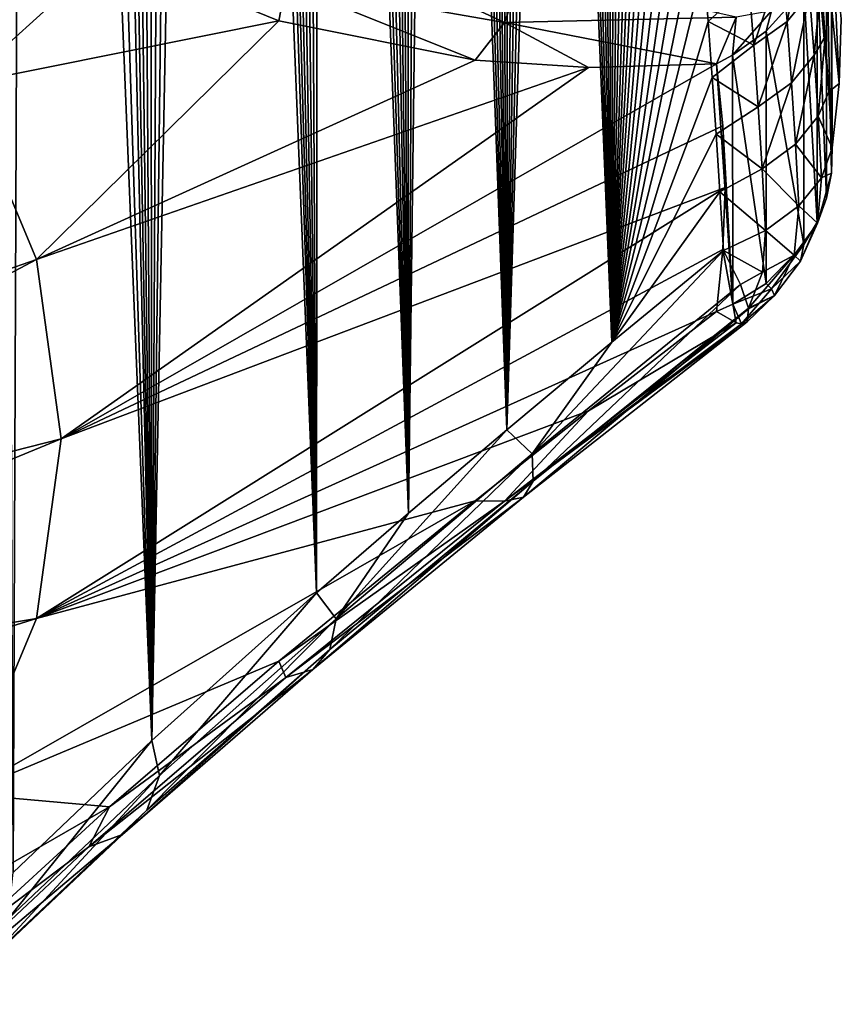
# Model space of a CAD drawing. Header units: metres. Extents: x -109 to 109, y -452 to 89.
# Tile 422 of 656: x 94.08 to 101.45, y -68.2 to -59.37. Entities that reach past the tile are written whole.
import ezdxf

# ---------------------------------------------------------------- set-up
doc = ezdxf.new("R2010")
doc.units = ezdxf.units.M
doc.layers.add('solid_k244270000c71_000_01_01', color=7, linetype='CONTINUOUS')

msp = doc.modelspace()

# ---------------------------------------------------------------- linework, layer by layer
at = {"layer": 'solid_k244270000c71_000_01_01'}
for points in [[(94.022644, -67.019218, 34.577629), (93.921356, -38.025181, 16.758844), (94.138138, -38.119164, 17.166239)], [(95.265274, -65.832581, 36.040886), (94.022644, -67.019218, 34.577629), (94.138138, -38.119164, 17.166239)], [(95.265274, -65.832581, 36.040886), (94.138138, -38.119164, 17.166239), (94.37822, -38.277065, 17.63529)], [(95.265274, -65.832581, 36.040886), (94.37822, -38.277065, 17.63529), (94.641838, -38.510315, 18.170551)], [(95.265274, -65.832581, 36.040886), (94.641838, -38.510315, 18.170551), (94.782677, -38.658661, 18.464588)], [(95.265274, -65.832581, 36.040886), (94.782677, -38.658661, 18.464588), (94.929657, -38.830875, 18.777643)], [(95.265274, -65.832581, 36.040886), (94.929657, -38.830875, 18.777643), (95.082901, -39.028248, 19.110355)], [(95.265274, -65.832581, 36.040886), (95.082901, -39.028248, 19.110355), (95.242516, -39.252426, 19.463573)], [(95.265274, -65.832581, 36.040886), (95.242516, -39.252426, 19.463573), (95.408615, -39.505981, 19.838722)], [(95.265274, -65.832581, 36.040886), (95.408615, -39.505981, 19.838722), (95.581306, -39.789974, 20.23628)], [(95.265274, -65.832581, 36.040886), (95.581306, -39.789974, 20.23628), (95.760658, -40.107662, 20.658068)], [(96.741051, -64.509384, 37.226646), (95.265274, -65.832581, 36.040886), (95.760658, -40.107662, 20.658068)], [(96.741051, -64.509384, 37.226646), (95.760658, -40.107662, 20.658068), (95.946754, -40.460812, 21.104986)], [(96.741051, -64.509384, 37.226646), (95.946754, -40.460812, 21.104986), (96.074608, -40.717167, 21.417561)], [(96.741051, -64.509384, 37.226646), (96.074608, -40.717167, 21.417561), (96.20549, -40.991093, 21.742273)], [(96.741051, -64.509384, 37.226646), (96.20549, -40.991093, 21.742273), (96.339401, -41.284267, 22.080093)], [(96.741051, -64.509384, 37.226646), (96.339401, -41.284267, 22.080093), (96.476379, -41.596123, 22.430626)], [(96.741051, -64.509384, 37.226646), (96.476379, -41.596123, 22.430626), (96.616341, -41.929134, 22.795265)], [(96.741051, -64.509384, 37.226646), (96.616341, -41.929134, 22.795265), (96.759323, -42.283272, 23.173965)], [(97.566322, -63.79586, 37.708012), (96.741051, -64.509384, 37.226646), (96.759323, -42.283272, 23.173965)], [(97.566322, -63.79586, 37.708012), (96.759323, -42.283272, 23.173965), (96.905258, -42.659676, 23.567314)], [(97.566322, -63.79586, 37.708012), (96.905258, -42.659676, 23.567314), (97.054024, -43.060658, 23.976593)], [(97.566322, -63.79586, 37.708012), (97.054024, -43.060658, 23.976593), (97.205688, -43.485409, 24.401304)], [(97.566322, -63.79586, 37.708012), (97.205688, -43.485409, 24.401304), (97.321175, -43.821548, 24.73103)], [(97.566322, -63.79586, 37.708012), (97.321175, -43.821548, 24.73103), (97.438095, -44.173435, 25.070719)], [(97.566322, -63.79586, 37.708012), (97.438095, -44.173435, 25.070719), (97.556534, -44.540215, 25.419891)], [(97.566322, -63.79586, 37.708012), (97.556534, -44.540215, 25.419891), (97.676285, -44.923706, 25.779497)], [(97.566322, -63.79586, 37.708012), (97.676285, -44.923706, 25.779497), (97.797173, -45.325424, 26.150341)], [(98.449867, -63.046947, 38.109428), (97.566322, -63.79586, 37.708012), (97.797173, -45.325424, 26.150341)], [(98.449867, -63.046947, 38.109428), (97.797173, -45.325424, 26.150341), (97.919373, -45.743958, 26.531687)], [(98.449867, -63.046947, 38.109428), (97.919373, -45.743958, 26.531687), (98.042656, -46.180805, 26.92429)], [(98.449867, -63.046947, 38.109428), (98.042656, -46.180805, 26.92429), (98.166687, -46.638268, 27.329321)], [(98.449867, -63.046947, 38.109428), (98.166687, -46.638268, 27.329321), (98.266548, -47.018555, 27.66206)], [(98.449867, -63.046947, 38.109428), (98.266548, -47.018555, 27.66206), (98.366974, -47.411327, 28.002415)], [(98.449867, -63.046947, 38.109428), (98.366974, -47.411327, 28.002415), (98.46772, -47.818012, 28.351078)], [(98.449867, -63.046947, 38.109428), (98.46772, -47.818012, 28.351078), (98.568497, -48.240028, 28.708746)], [(98.449867, -63.046947, 38.109428), (98.568497, -48.240028, 28.708746), (98.669395, -48.676968, 29.075251)], [(98.449867, -63.046947, 38.109428), (98.669395, -48.676968, 29.075251), (98.770554, -49.12793, 29.450165)], [(98.449867, -63.046947, 38.109428), (98.770554, -49.12793, 29.450165), (98.871605, -49.594704, 29.834345)], [(99.391632, -62.261734, 38.425663), (98.449867, -63.046947, 38.109428), (98.871605, -49.594704, 29.834345)], [(99.391632, -62.261734, 38.425663), (98.871605, -49.594704, 29.834345), (98.972153, -50.079098, 30.228661)], [(99.391632, -62.261734, 38.425663), (98.972153, -50.079098, 30.228661), (99.072136, -50.581482, 30.633356)], [(99.391632, -62.261734, 38.425663), (99.072136, -50.581482, 30.633356), (99.171967, -51.100048, 31.047625)], [(101.304344, -59.518108, 39.216972), (101.268692, -59.022385, 38.870251), (100.529755, -50.854004, 35.608356)], [(101.336983, -60.016781, 39.56319), (101.304344, -59.518108, 39.216972), (100.529755, -50.854004, 35.608356)], [(101.42804, -59.93932, 40.735893), (101.336983, -60.016781, 39.56319), (100.529755, -50.854004, 35.608356)], [(101.448524, -59.359497, 41.563969), (101.42804, -59.93932, 40.735893), (100.529755, -50.854004, 35.608356)], [(99.391632, -62.261734, 38.425663), (99.171967, -51.100048, 31.047625), (99.254646, -51.545895, 31.400738)], [(99.391632, -62.261734, 38.425663), (99.254646, -51.545895, 31.400738), (99.336464, -52.005489, 31.761581)], [(99.391632, -62.261734, 38.425663), (99.336464, -52.005489, 31.761581), (99.417068, -52.48003, 32.130684)], [(99.391632, -62.261734, 38.425663), (99.417068, -52.48003, 32.130684), (99.496834, -52.968002, 32.507389)], [(99.391632, -62.261734, 38.425663), (99.496834, -52.968002, 32.507389), (99.575905, -53.468872, 32.891502)], [(99.391632, -62.261734, 38.425663), (99.575905, -53.468872, 32.891502), (99.653786, -53.984489, 33.283863)], [(99.391632, -62.261734, 38.425663), (99.653786, -53.984489, 33.283863), (99.719215, -54.43959, 33.627399)], [(99.391632, -62.261734, 38.425663), (99.719215, -54.43959, 33.627399), (99.783081, -54.908051, 33.978172)], [(99.391632, -62.261734, 38.425663), (99.783081, -54.908051, 33.978172), (99.84552, -55.390938, 34.337002)], [(99.391632, -62.261734, 38.425663), (99.84552, -55.390938, 34.337002), (99.907303, -55.887955, 34.7043)], [(99.391632, -62.261734, 38.425663), (99.907303, -55.887955, 34.7043), (99.967857, -56.397842, 35.078846)], [(99.391632, -62.261734, 38.425663), (99.967857, -56.397842, 35.078846), (100.02652, -56.919312, 35.459343)], [(99.391632, -62.261734, 38.425663), (100.02652, -56.919312, 35.459343), (100.082626, -57.451077, 35.844509)], [(99.391632, -62.261734, 38.425663), (100.082626, -57.451077, 35.844509), (100.129089, -57.923798, 36.184353)], [(94.885963, -58.759335, 49.306023), (93.54792, -57.87973, 50.930786), (93.572792, -59.947258, 48.747509)], [(99.391632, -62.261734, 38.425663), (100.129089, -57.923798, 36.184353), (100.172897, -58.403053, 36.526447)], [(99.391632, -62.261734, 38.425663), (100.172897, -58.403053, 36.526447), (100.214569, -58.889889, 36.871868)], [(101.360176, -58.430267, 43.377823), (101.314957, -58.658199, 43.53294), (101.360176, -60.746136, 40.070393)], [(101.360176, -58.430267, 43.377823), (101.366577, -60.518398, 39.908882), (101.42804, -59.93932, 40.735893)], [(101.360176, -58.430267, 43.377823), (101.360176, -60.746136, 40.070393), (101.366577, -60.518398, 39.908882)], [(101.360176, -58.430267, 43.377823), (101.42804, -59.93932, 40.735893), (101.448524, -59.359497, 41.563969)], [(96.468231, -59.048119, 47.964783), (98.427391, -59.39323, 46.158142), (96.708672, -58.588554, 48.056793)], [(98.427391, -59.39323, 46.158142), (98.598572, -58.914021, 46.294277), (96.708672, -58.588554, 48.056793)], [(100.962112, -59.383755, 38.032276), (100.91925, -58.834797, 37.647579), (101.121048, -58.590019, 38.004608)], [(100.962112, -59.383755, 38.032276), (101.121048, -58.590019, 38.004608), (101.164253, -59.137089, 38.387611)], [(101.314957, -58.658199, 43.53294), (101.231827, -58.880642, 43.680454), (101.314957, -60.969879, 40.231537)], [(101.314957, -58.658199, 43.53294), (101.314957, -60.969879, 40.231537), (101.360176, -60.746136, 40.070393)], [(96.405663, -59.377026, 47.689861), (94.885963, -58.759335, 49.306023), (93.572792, -59.947258, 48.747509)], [(96.468231, -59.048119, 47.964783), (94.885963, -58.759335, 49.306023), (96.405663, -59.377026, 47.689861)], [(99.391632, -62.261734, 38.425663), (100.214569, -58.889889, 36.871868), (100.254158, -59.384388, 37.220718)], [(100.620483, -59.046062, 37.340202), (100.254158, -59.384388, 37.220718), (100.214569, -58.889889, 36.871868)], [(100.663162, -59.59761, 37.727291), (100.620483, -59.046062, 37.340202), (100.91925, -58.834797, 37.647579)], [(100.663162, -59.59761, 37.727291), (100.91925, -58.834797, 37.647579), (100.962112, -59.383755, 38.032276)], [(101.231827, -58.880642, 43.680454), (101.112427, -59.093109, 43.81739), (101.231827, -61.184551, 40.39011)], [(101.231827, -58.880642, 43.680454), (101.231827, -61.184551, 40.39011), (101.314957, -60.969879, 40.231537)], [(98.427391, -59.39323, 46.158142), (100.504898, -59.345108, 44.470886), (98.598572, -58.914021, 46.294277)], [(96.468231, -59.048119, 47.964783), (96.405663, -59.377026, 47.689861), (98.165291, -59.731892, 46.028839)], [(96.468231, -59.048119, 47.964783), (98.165291, -59.731892, 46.028839), (98.427391, -59.39323, 46.158142)], [(100.663162, -59.59761, 37.727291), (100.254158, -59.384388, 37.220718), (100.620483, -59.046062, 37.340202)], [(101.203804, -59.685413, 38.769192), (101.164253, -59.137089, 38.387611), (101.268692, -59.022385, 38.870251)], [(101.203804, -59.685413, 38.769192), (101.268692, -59.022385, 38.870251), (101.304344, -59.518108, 39.216972)], [(101.112427, -59.093109, 43.81739), (100.774879, -59.471737, 44.049046), (101.112427, -61.38591, 40.542927)], [(100.82151, -59.289322, 44.170547), (100.774879, -59.471737, 44.049046), (101.112427, -59.093109, 43.81739)], [(101.001373, -59.934013, 38.415508), (100.962112, -59.383755, 38.032276), (101.164253, -59.137089, 38.387611)], [(101.001373, -59.934013, 38.415508), (101.164253, -59.137089, 38.387611), (101.203804, -59.685413, 38.769192)], [(101.112427, -59.093109, 43.81739), (101.112427, -61.38591, 40.542927), (101.231827, -61.184551, 40.39011)], [(98.427391, -59.39323, 46.158142), (100.328529, -59.764736, 44.209961), (100.504898, -59.345108, 44.470886)], [(100.504898, -59.345108, 44.470886), (100.328529, -59.764736, 44.209961), (100.473137, -59.686626, 44.169598)], [(100.82151, -59.289322, 44.170547), (100.473137, -59.686626, 44.169598), (100.774879, -59.471737, 44.049046)], [(100.504898, -59.345108, 44.470886), (100.473137, -59.686626, 44.169598), (100.82151, -59.289322, 44.170547)], [(96.405663, -59.377026, 47.689861), (93.572792, -59.947258, 48.747509), (94.230385, -61.518322, 46.503796)], [(98.165291, -59.731892, 46.028839), (96.405663, -59.377026, 47.689861), (94.230385, -61.518322, 46.503796)], [(98.427391, -59.39323, 46.158142), (98.165291, -59.731892, 46.028839), (99.180916, -59.796803, 45.148533)], [(98.427391, -59.39323, 46.158142), (99.180916, -59.796803, 45.148533), (100.328529, -59.764736, 44.209961)], [(99.391632, -62.261734, 38.425663), (100.254158, -59.384388, 37.220718), (100.291641, -59.886539, 37.573006)], [(100.663162, -59.59761, 37.727291), (100.291641, -59.886539, 37.573006), (100.254158, -59.384388, 37.220718)], [(100.702271, -60.150524, 38.112843), (100.663162, -59.59761, 37.727291), (100.962112, -59.383755, 38.032276)], [(100.702271, -60.150524, 38.112843), (100.962112, -59.383755, 38.032276), (101.001373, -59.934013, 38.415508)], [(100.774879, -59.471737, 44.049046), (100.473137, -59.686626, 44.169598), (100.774879, -61.733086, 40.819504)], [(100.774879, -59.471737, 44.049046), (100.774879, -61.733086, 40.819504), (101.112427, -61.38591, 40.542927)], [(101.239708, -60.234962, 39.149364), (101.203804, -59.685413, 38.769192), (101.304344, -59.518108, 39.216972)], [(101.239708, -60.234962, 39.149364), (101.304344, -59.518108, 39.216972), (101.336983, -60.016781, 39.56319)], [(100.702271, -60.150524, 38.112843), (100.291641, -59.886539, 37.573006), (100.663162, -59.59761, 37.727291)], [(100.473137, -59.686626, 44.169598), (100.328529, -59.764736, 44.209961), (100.475166, -61.91885, 40.979305)], [(100.473137, -59.686626, 44.169598), (100.475166, -61.91885, 40.979305), (100.774879, -61.733086, 40.819504)], [(101.037041, -60.485538, 38.797283), (101.001373, -59.934013, 38.415508), (101.203804, -59.685413, 38.769192)], [(101.037041, -60.485538, 38.797283), (101.203804, -59.685413, 38.769192), (101.239708, -60.234962, 39.149364)], [(99.180916, -59.796803, 45.148533), (98.165291, -59.731892, 46.028839), (94.230385, -61.518322, 46.503796)], [(100.328529, -59.764736, 44.209961), (99.180916, -59.796803, 45.148533), (94.451401, -63.129051, 44.203438)], [(100.387352, -60.319225, 43.418068), (100.328529, -59.764736, 44.209961), (94.451401, -63.129051, 44.203438)], [(100.475166, -61.91885, 40.979305), (100.328529, -59.764736, 44.209961), (100.387352, -60.319225, 43.418068)], [(99.180916, -59.796803, 45.148533), (94.230385, -61.518322, 46.503796), (94.451401, -63.129051, 44.203438)], [(94.230385, -61.518322, 46.503796), (93.572792, -59.947258, 48.747509), (88.03656, -63.678524, 46.818798)], [(99.391632, -62.261734, 38.425663), (100.291641, -59.886539, 37.573006), (100.327034, -60.396347, 37.928738)], [(100.702271, -60.150524, 38.112843), (100.327034, -60.396347, 37.928738), (100.291641, -59.886539, 37.573006)], [(100.737816, -60.704762, 38.496861), (100.702271, -60.150524, 38.112843), (101.001373, -59.934013, 38.415508)], [(100.737816, -60.704762, 38.496861), (101.001373, -59.934013, 38.415508), (101.037041, -60.485538, 38.797283)], [(101.42804, -59.93932, 40.735893), (101.366577, -60.518398, 39.908882), (101.336983, -60.016781, 39.56319)], [(101.239708, -60.234962, 39.149364), (101.336983, -60.016781, 39.56319), (101.366577, -60.518398, 39.908882)], [(100.737816, -60.704762, 38.496861), (100.327034, -60.396347, 37.928738), (100.702271, -60.150524, 38.112843)], [(100.387352, -60.319225, 43.418068), (94.451401, -63.129051, 44.203438), (100.406975, -60.874626, 42.624874)], [(100.475166, -61.91885, 40.979305), (100.387352, -60.319225, 43.418068), (100.406975, -60.874626, 42.624874)], [(101.037041, -60.485538, 38.797283), (101.239708, -60.234962, 39.149364), (101.271965, -60.785709, 39.528137)], [(101.271965, -60.785709, 39.528137), (101.239708, -60.234962, 39.149364), (101.366577, -60.518398, 39.908882)], [(99.391632, -62.261734, 38.425663), (100.327034, -60.396347, 37.928738), (100.360313, -60.913799, 38.287918)], [(100.737816, -60.704762, 38.496861), (100.360313, -60.913799, 38.287918), (100.327034, -60.396347, 37.928738)], [(100.737816, -60.704762, 38.496861), (101.037041, -60.485538, 38.797283), (101.069115, -61.038296, 39.177597)], [(101.037041, -60.485538, 38.797283), (101.271965, -60.785709, 39.528137), (101.069115, -61.038296, 39.177597)], [(101.360176, -60.746136, 40.070393), (101.271965, -60.785709, 39.528137), (101.366577, -60.518398, 39.908882)], [(100.737816, -60.704762, 38.496861), (100.769806, -61.260296, 38.879349), (100.360313, -60.913799, 38.287918)], [(100.737816, -60.704762, 38.496861), (101.069115, -61.038296, 39.177597), (100.769806, -61.260296, 38.879349)], [(101.360176, -60.746136, 40.070393), (101.235893, -61.194523, 39.855122), (101.271965, -60.785709, 39.528137)], [(101.360176, -60.746136, 40.070393), (101.314957, -60.969879, 40.231537), (101.235893, -61.194523, 39.855122)], [(101.235893, -61.194523, 39.855122), (101.069115, -61.038296, 39.177597), (101.271965, -60.785709, 39.528137)], [(100.406975, -60.874626, 42.624874), (94.451401, -63.129051, 44.203438), (94.230385, -64.739777, 41.90308)], [(100.387352, -61.430027, 41.83168), (100.406975, -60.874626, 42.624874), (94.230385, -64.739777, 41.90308)], [(99.391632, -62.261734, 38.425663), (100.360313, -60.913799, 38.287918), (100.391487, -61.438896, 38.650555)], [(100.769806, -61.260296, 38.879349), (100.391487, -61.438896, 38.650555), (100.360313, -60.913799, 38.287918)], [(100.475166, -61.91885, 40.979305), (100.406975, -60.874626, 42.624874), (100.387352, -61.430027, 41.83168)], [(101.314957, -60.969879, 40.231537), (101.231827, -61.184551, 40.39011), (101.235893, -61.194523, 39.855122)], [(101.026512, -61.479996, 39.533699), (100.769806, -61.260296, 38.879349), (101.069115, -61.038296, 39.177597)], [(101.026512, -61.479996, 39.533699), (101.069115, -61.038296, 39.177597), (101.235893, -61.194523, 39.855122)], [(101.026512, -61.479996, 39.533699), (101.235893, -61.194523, 39.855122), (101.082458, -61.535446, 40.223331)], [(101.231827, -61.184551, 40.39011), (101.082458, -61.535446, 40.223331), (101.235893, -61.194523, 39.855122)], [(101.231827, -61.184551, 40.39011), (101.112427, -61.38591, 40.542927), (101.082458, -61.535446, 40.223331)], [(100.742027, -61.634075, 39.174282), (100.391487, -61.438896, 38.650555), (100.769806, -61.260296, 38.879349)], [(100.742027, -61.634075, 39.174282), (100.769806, -61.260296, 38.879349), (101.026512, -61.479996, 39.533699)], [(100.328529, -61.984516, 41.039783), (100.387352, -61.430027, 41.83168), (94.230385, -64.739777, 41.90308)], [(98.67688, -63.263855, 38.561192), (99.391632, -62.261734, 38.425663), (100.391487, -61.438896, 38.650555)], [(100.54493, -61.743057, 39.05162), (98.67688, -63.263855, 38.561192), (100.391487, -61.438896, 38.650555)], [(100.475166, -61.91885, 40.979305), (100.387352, -61.430027, 41.83168), (100.328529, -61.984516, 41.039783)], [(100.742027, -61.634075, 39.174282), (100.54493, -61.743057, 39.05162), (100.391487, -61.438896, 38.650555)], [(101.112427, -61.38591, 40.542927), (100.774879, -61.733086, 40.819504), (100.822853, -61.783607, 40.605911)], [(101.112427, -61.38591, 40.542927), (100.822853, -61.783607, 40.605911), (101.082458, -61.535446, 40.223331)], [(94.230385, -61.518322, 46.503796), (88.03656, -63.678524, 46.818798), (88.180367, -64.72657, 45.322033)], [(94.230385, -61.518322, 46.503796), (88.180367, -64.72657, 45.322033), (94.451401, -63.129051, 44.203438)], [(100.850304, -61.842461, 39.935307), (100.616142, -61.954514, 39.505337), (101.026512, -61.479996, 39.533699)], [(100.742027, -61.634075, 39.174282), (101.026512, -61.479996, 39.533699), (100.616142, -61.954514, 39.505337)], [(100.850304, -61.842461, 39.935307), (101.082458, -61.535446, 40.223331), (100.822853, -61.783607, 40.605911)], [(100.850304, -61.842461, 39.935307), (101.026512, -61.479996, 39.533699), (101.082458, -61.535446, 40.223331)], [(100.742027, -61.634075, 39.174282), (100.616142, -61.954514, 39.505337), (100.54493, -61.743057, 39.05162)], [(100.774879, -61.733086, 40.819504), (100.475166, -61.91885, 40.979305), (100.822853, -61.783607, 40.605911)], [(98.683693, -63.507397, 39.028225), (98.67688, -63.263855, 38.561192), (100.54493, -61.743057, 39.05162)], [(100.616142, -61.954514, 39.505337), (98.683693, -63.507397, 39.028225), (100.54493, -61.743057, 39.05162)], [(100.475166, -61.91885, 40.979305), (100.554604, -62.096466, 40.349949), (100.822853, -61.783607, 40.605911)], [(100.850304, -61.842461, 39.935307), (100.822853, -61.783607, 40.605911), (100.554604, -62.096466, 40.349949)], [(100.850304, -61.842461, 39.935307), (100.554604, -62.096466, 40.349949), (100.60379, -62.078503, 40.038872)], [(100.850304, -61.842461, 39.935307), (100.60379, -62.078503, 40.038872), (100.617409, -61.961452, 39.525475)], [(100.850304, -61.842461, 39.935307), (100.617409, -61.961452, 39.525475), (100.616142, -61.954514, 39.505337)], [(99.180702, -62.877621, 40.74884), (100.328529, -61.984516, 41.039783), (94.230385, -64.739777, 41.90308)], [(98.598564, -63.65218, 39.527493), (98.683693, -63.507397, 39.028225), (100.617409, -61.961452, 39.525475)], [(100.60379, -62.078503, 40.038872), (98.598564, -63.65218, 39.527493), (100.617409, -61.961452, 39.525475)], [(100.616142, -61.954514, 39.505337), (100.617409, -61.961452, 39.525475), (98.683693, -63.507397, 39.028225)], [(100.504898, -62.086185, 40.556221), (100.328529, -61.984516, 41.039783), (99.180702, -62.877621, 40.74884)], [(100.475166, -61.91885, 40.979305), (100.328529, -61.984516, 41.039783), (100.504898, -62.086185, 40.556221)], [(100.475166, -61.91885, 40.979305), (100.504898, -62.086185, 40.556221), (100.554604, -62.096466, 40.349949)], [(98.427383, -63.688156, 40.024364), (98.598564, -63.65218, 39.527493), (100.60379, -62.078503, 40.038872)], [(100.554604, -62.096466, 40.349949), (98.427383, -63.688156, 40.024364), (100.60379, -62.078503, 40.038872)], [(100.504898, -62.086185, 40.556221), (99.180702, -62.877621, 40.74884), (98.427383, -63.688156, 40.024364)], [(100.554604, -62.096466, 40.349949), (100.504898, -62.086185, 40.556221), (98.427383, -63.688156, 40.024364)], [(98.67688, -63.263855, 38.561192), (98.449867, -63.046947, 38.109428), (99.391632, -62.261734, 38.425663)], [(98.164948, -63.682747, 40.386688), (99.180702, -62.877621, 40.74884), (94.230385, -64.739777, 41.90308)], [(98.427383, -63.688156, 40.024364), (99.180702, -62.877621, 40.74884), (98.164948, -63.682747, 40.386688)], [(96.919807, -64.743073, 37.702347), (97.566322, -63.79586, 37.708012), (98.449867, -63.046947, 38.109428)], [(98.67688, -63.263855, 38.561192), (96.919807, -64.743073, 37.702347), (98.449867, -63.046947, 38.109428)], [(94.451401, -63.129051, 44.203438), (88.180367, -64.72657, 45.322033), (88.03656, -65.774612, 43.825268)], [(94.230385, -64.739777, 41.90308), (94.451401, -63.129051, 44.203438), (88.03656, -65.774612, 43.825268)], [(96.862747, -65.018044, 38.148006), (96.919807, -64.743073, 37.702347), (98.67688, -63.263855, 38.561192)], [(98.683693, -63.507397, 39.028225), (96.862747, -65.018044, 38.148006), (98.67688, -63.263855, 38.561192)], [(96.708656, -65.197098, 38.618828), (96.862747, -65.018044, 38.148006), (98.683693, -63.507397, 39.028225)], [(98.598564, -63.65218, 39.527493), (96.708656, -65.197098, 38.618828), (98.683693, -63.507397, 39.028225)], [(96.468208, -65.267815, 39.082146), (96.708656, -65.197098, 38.618828), (98.598564, -63.65218, 39.527493)], [(98.427383, -63.688156, 40.024364), (96.468208, -65.267815, 39.082146), (98.598564, -63.65218, 39.527493)], [(98.164948, -63.682747, 40.386688), (94.230385, -64.739777, 41.90308), (93.572792, -66.310844, 39.659367)], [(96.405273, -65.122284, 39.485012), (98.164948, -63.682747, 40.386688), (93.572792, -66.310844, 39.659367)], [(98.427383, -63.688156, 40.024364), (98.164948, -63.682747, 40.386688), (96.405273, -65.122284, 39.485012)], [(98.427383, -63.688156, 40.024364), (96.405273, -65.122284, 39.485012), (96.468208, -65.267815, 39.082146)], [(96.919807, -64.743073, 37.702347), (96.741051, -64.509384, 37.226646), (97.566322, -63.79586, 37.708012)], [(95.334229, -66.146294, 36.47443), (95.265274, -65.832581, 36.040886), (96.741051, -64.509384, 37.226646)], [(96.919807, -64.743073, 37.702347), (95.334229, -66.146294, 36.47443), (96.741051, -64.509384, 37.226646)], [(94.230385, -64.739777, 41.90308), (88.03656, -65.774612, 43.825268), (87.608688, -66.796852, 42.36536)], [(93.572792, -66.310844, 39.659367), (94.230385, -64.739777, 41.90308), (87.608688, -66.796852, 42.36536)], [(95.21962, -66.457603, 36.883606), (95.334229, -66.146294, 36.47443), (96.919807, -64.743073, 37.702347)], [(96.862747, -65.018044, 38.148006), (95.21962, -66.457603, 36.883606), (96.919807, -64.743073, 37.702347)], [(95.003418, -66.676262, 37.311302), (95.21962, -66.457603, 36.883606), (96.862747, -65.018044, 38.148006)], [(96.708656, -65.197098, 38.618828), (95.003418, -66.676262, 37.311302), (96.862747, -65.018044, 38.148006)], [(94.885704, -66.429611, 38.351833), (96.405273, -65.122284, 39.485012), (93.572792, -66.310844, 39.659367)], [(96.468208, -65.267815, 39.082146), (96.405273, -65.122284, 39.485012), (94.885704, -66.429611, 38.351833)], [(94.70063, -66.787094, 37.727848), (95.003418, -66.676262, 37.311302), (96.708656, -65.197098, 38.618828)], [(96.468208, -65.267815, 39.082146), (94.70063, -66.787094, 37.727848), (96.708656, -65.197098, 38.618828)], [(96.468208, -65.267815, 39.082146), (94.885704, -66.429611, 38.351833), (94.70063, -66.787094, 37.727848)], [(93.978363, -67.433769, 34.898739), (94.022644, -67.019218, 34.577629), (95.265274, -65.832581, 36.040886)], [(95.334229, -66.146294, 36.47443), (93.978363, -67.433769, 34.898739), (95.265274, -65.832581, 36.040886)], [(93.817207, -67.784081, 35.25761), (93.978363, -67.433769, 34.898739), (95.334229, -66.146294, 36.47443)], [(95.21962, -66.457603, 36.883606), (93.817207, -67.784081, 35.25761), (95.334229, -66.146294, 36.47443)], [(94.885704, -66.429611, 38.351833), (93.572792, -66.310844, 39.659367), (92.494812, -67.803566, 37.527542)], [(93.54789, -67.65535, 36.969761), (94.885704, -66.429611, 38.351833), (92.494812, -67.803566, 37.527542)], [(94.70063, -66.787094, 37.727848), (94.885704, -66.429611, 38.351833), (93.54789, -67.65535, 36.969761)], [(93.550224, -68.04554, 35.628868), (93.817207, -67.784081, 35.25761), (95.21962, -66.457603, 36.883606)], [(95.003418, -66.676262, 37.311302), (93.550224, -68.04554, 35.628868), (95.21962, -66.457603, 36.883606)], [(93.195915, -68.20002, 35.986759), (93.550224, -68.04554, 35.628868), (95.003418, -66.676262, 37.311302)], [(94.70063, -66.787094, 37.727848), (93.195915, -68.20002, 35.986759), (95.003418, -66.676262, 37.311302)], [(94.70063, -66.787094, 37.727848), (93.54789, -67.65535, 36.969761), (93.195915, -68.20002, 35.986759)]]:
    msp.add_3dface(points, dxfattribs=at)

doc.saveas('drawing.dxf')
